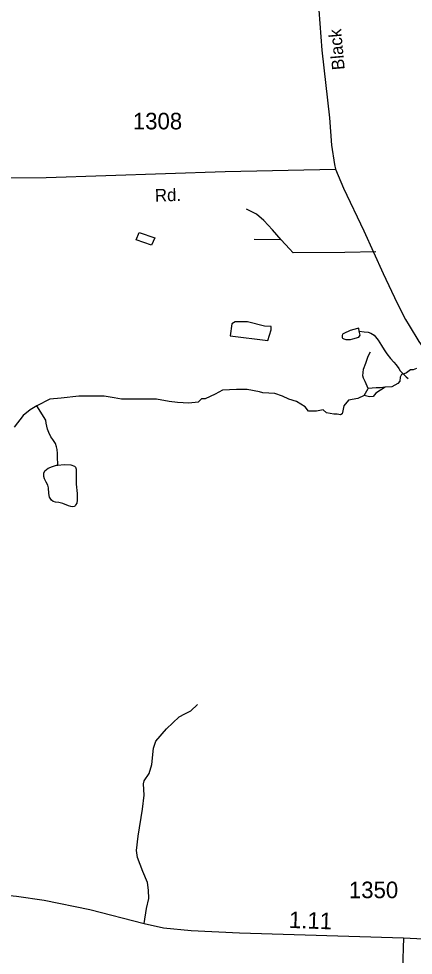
# Model space of a CAD drawing. Extents: x 2082433 to 2279600, y 546599 to 755198.
# Drawn here: x 2159193 to 2162169, y 618095 to 625167 of the extents above; entities that cross this region are included whole.
import ezdxf

# ---------------------------------------------------------------- set-up
doc = ezdxf.new("R2010")
doc.units = 0
for name, color, linetype in [('Exist Hydrographic Creek Single Shore', 7, 'Continuous'), ('Exist Hydrographic Misc Water Feature', 7, 'Continuous'), ('Exist Hydrographic Pond Over 1500 Sq Ft', 7, 'Continuous'), ('Exist Road Non-System Type 51', 7, 'Continuous'), ('Exist Road Secondary Mileage Hundredths English Label', 7, 'Continuous'), ('Exist Road Secondary Type 51 Attributed', 7, 'Continuous'), ('Exist Road Secondary Type 51 Label', 7, 'Continuous'), ('Exist Road Secondary Type 51 Number Label', 7, 'Continuous')]:
    doc.layers.add(name, color=color, linetype=linetype)

msp = doc.modelspace()

# ---------------------------------------------------------------- linework, layer by layer
at = {"layer": 'Exist Hydrographic Creek Single Shore'}
msp.add_line((2161799.7, 622322.5), (2161829, 622374.2), dxfattribs=at)
for points in [[(2161829, 622374.2), (2161806.5, 622428.1), (2161793, 622452.9), (2161788.5, 622470.9), (2161793, 622520.3), (2161811, 622565.3), (2161829, 622619.2), (2161846.9, 622650.7)], [(2162193.1, 622524.8), (2162168.4, 622515.8), (2162148.1, 622515.8), (2162118.9, 622493.3), (2162100.9, 622486.6), (2162080.7, 622479.8), (2162069.5, 622459.6), (2162067.2, 622430.4), (2162051.5, 622412.4), (2162006.5, 622387.7), (2161957.1, 622385.4), (2161921.1, 622380.9), (2161889.6, 622380.9), (2161829, 622374.2)], [(2161799.7, 622322.5), (2161750.3, 622300), (2161680.6, 622286.5), (2161644.6, 622243.8), (2161637.9, 622205.6), (2161633.4, 622183.1), (2161619.9, 622176.4), (2161595.2, 622180.9), (2161570.5, 622180.9), (2161514.3, 622189.9), (2161489.5, 622212.4), (2161440.1, 622203.4), (2161379.4, 622203.4), (2161354.7, 622237.1), (2161287.2, 622275.3), (2161231, 622293.3), (2161181.6, 622318), (2161125.4, 622336), (2161033.2, 622342.7), (2161008.5, 622349.5), (2160916.3, 622367.5), (2160835.4, 622367.5), (2160729.8, 622363), (2160673.6, 622331.5), (2160599.4, 622295.5), (2160570.2, 622295.5), (2160545.4, 622270.8), (2160475.7, 622264.1), (2160390.3, 622268.5), (2160327.4, 622275.3), (2160233, 622293.3), (2160140.8, 622293.3), (2160053.2, 622293.3), (2159967.7, 622293.3), (2159911.5, 622304.5), (2159837.4, 622318), (2159774.4, 622318), (2159646.3, 622318), (2159513.7, 622302.3), (2159428.3, 622293.3), (2159329.3, 622243.8), (2159279.9, 622212.4), (2159225.9, 622169.6), (2159158.5, 622082)], [(2161957.1, 622385.4), (2161887.4, 622338.2), (2161867.2, 622313.5), (2161837.9, 622311.3), (2161799.7, 622322.5)], [(2159488, 621794.6), (2159488.2, 621810.8), (2159486.1, 621846.8), (2159485.5, 621884.6), (2159481.4, 621912.8), (2159477.7, 621934.5), (2159468.9, 621958.5), (2159459.3, 621974.5), (2159449.2, 621990.3), (2159435.1, 622010.3), (2159418.7, 622042.3), (2159408.6, 622068.2), (2159400.6, 622112), (2159396.5, 622136.1), (2159329.3, 622243.8)]]:
    msp.add_lwpolyline(points, dxfattribs=at)
at = {"layer": 'Exist Hydrographic Misc Water Feature'}
for points in [[(2160078.5, 623497.5), (2160100.3, 623551.4), (2160218.4, 623512.1), (2160195, 623456), (2160078.5, 623497.5)], [(2161761.8, 622807.1), (2161757.9, 622829.1), (2161749.5, 622827.1), (2161719.6, 622820.7), (2161693.5, 622812.9), (2161646.1, 622790.5), (2161635.7, 622784.3), (2161632, 622774.4), (2161632, 622760.1), (2161635.9, 622754.3), (2161646.3, 622748.7), (2161660.1, 622744.6), (2161696.2, 622744.8), (2161714, 622749), (2161757.9, 622763), (2161764, 622769), (2161767.9, 622776.9), (2161761.8, 622807.1)], [(2161761.8, 622807.1), (2161799.5, 622801.4), (2161827.8, 622799.5), (2161847.7, 622793.7), (2161874, 622777.5), (2161903.7, 622739.8), (2161930.1, 622700.1), (2161950.4, 622666.2), (2161970.5, 622636.4), (2161996.8, 622602.4), (2162021.2, 622574.4), (2162039.2, 622552.6), (2162059.1, 622524.8), (2162071.4, 622508.8), (2162089.5, 622487), (2162115.7, 622463.2), (2162131.5, 622449.4)]]:
    msp.add_lwpolyline(points, dxfattribs=at)
at = {"layer": 'Exist Hydrographic Pond Over 1500 Sq Ft'}
msp.add_lwpolyline([(2160824.2, 622877.7), (2160799.4, 622862), (2160788.2, 622772.1), (2161071.4, 622738.3), (2161096.2, 622817), (2161096.2, 622841.7), (2161046.7, 622846.2), (2160918.6, 622877.7)], close=True, dxfattribs=at)
msp.add_lwpolyline([(2159488, 621794.6), (2159534.1, 621801), (2159586.2, 621797.2), (2159612, 621789.2), (2159620.2, 621779.5), (2159624.7, 621765.4), (2159626.6, 621733.5), (2159624.9, 621687.5), (2159627, 621651.5), (2159633.6, 621581.6), (2159633.8, 621531.7), (2159629.7, 621509.6), (2159623.7, 621499.5), (2159619.8, 621491.6), (2159615.7, 621487.3), (2159610, 621483.3), (2159599.9, 621481.2), (2159586.2, 621483.3), (2159567.9, 621489.3), (2159526.1, 621505), (2159495.8, 621512.8), (2159469.7, 621516.7), (2159451.7, 621520.7), (2159439.8, 621530.6), (2159425.4, 621554.6), (2159419.5, 621582.3), (2159417, 621624.4), (2159411.1, 621644.4), (2159399, 621668.1), (2159386.7, 621692.3), (2159380.9, 621710.2), (2159382.8, 621734.3), (2159388.7, 621752), (2159414.6, 621772.5), (2159446.1, 621786.3), (2159478.1, 621794.5), (2159488, 621794.6)], dxfattribs=at)
at = {"layer": 'Exist Road Non-System Type 51'}
msp.add_line((2161172.7, 623498.4), (2160969.6, 623500.6), dxfattribs=at)
for points in [[(2161172.7, 623498.4), (2161106.5, 623573.6), (2161040.4, 623642.1), (2160985.6, 623692.3), (2160910.3, 623728.8)], [(2161886.7, 623407.1), (2161654, 623402.6), (2161263.9, 623400.3), (2161234.3, 623429.9), (2161172.7, 623498.4)], [(2160139.7, 618333.8), (2160155.5, 618447.4), (2160172.9, 618524.3), (2160171.2, 618587.2), (2160164.2, 618644.9), (2160129.2, 618727), (2160089, 618831.9), (2160082.1, 618886.1), (2160094.3, 618994.4), (2160126.6, 619197.1), (2160138.9, 619303.8), (2160132.7, 619389.4), (2160139.7, 619412.1), (2160176.4, 619468), (2160197.4, 619536.2), (2160209.6, 619658.5), (2160226.2, 619711), (2160308.4, 619803.6), (2160402.8, 619894.5), (2160444.7, 619918.9), (2160490.1, 619939.9), (2160540.8, 619988.8)], [(2162094.5, 618225.4), (2162087.5, 617989.5), (2162084, 617699.4), (2162077.9, 617335.9), (2162078.8, 617075.5), (2162071.8, 617038.8), (2162061.3, 617023.1), (2162042.1, 617017.8), (2162014.1, 617023.1), (2161944.2, 617044), (2161685.5, 617091.2), (2161514.3, 617119.2), (2161391.9, 617150.6)]]:
    msp.add_lwpolyline(points, dxfattribs=at)
at = {"layer": 'Exist Road Secondary Type 51 Attributed'}
for points in [[(2161698.4, 626157.5), (2161531.4, 625945.4), (2161480.9, 625839.1), (2161452.8, 625716.4), (2161441.8, 625434.5), (2161480.1, 624930.5), (2161536.5, 624418), (2161553.2, 624212.8), (2161573.6, 624065.1), (2161582.8, 624030.9)], [(2155682, 624464.6), (2156062.8, 624445), (2156499.3, 624416.9), (2156777.4, 624410.6), (2157018.3, 624420.4), (2157164.8, 624432.1), (2157316.5, 624435.4), (2157465.1, 624433), (2157611.6, 624415.4), (2157983.4, 624294.5), (2158555.5, 624097.9), (2158916.6, 623984.8), (2159084, 623966), (2159400, 623968.1), (2160751, 624012), (2161582.8, 624030.9)], [(2161582.8, 624030.9), (2161642.4, 623888.1), (2161796.4, 623564.4), (2161942.5, 623241.9), (2162048.1, 623019.3), (2162111.1, 622895.7), (2162138, 622849.6), (2162210, 622730.5), (2162302.1, 622601.2), (2162379.7, 622500.1), (2162410, 622467.5), (2162456.1, 622414.7), (2162565.1, 622303.4), (2162669.6, 622207.9), (2162779.8, 622117.9), (2162860.7, 622056.1), (2162999, 621966.2), (2163259.7, 621823.5), (2163607, 621654.9)], [(2158601.7, 618577.9), (2159016.4, 618557.1), (2159175.9, 618541.8), (2159384.7, 618510.3), (2159727.9, 618441.5), (2160139.7, 618333.8), (2160284.4, 618302.2), (2160494.5, 618283.1), (2160859.2, 618265.5), (2162094.5, 618225.4), (2163045.3, 618177.5), (2164023.7, 618137.7), (2164174.4, 618146.1), (2164463.4, 618204.5)]]:
    msp.add_lwpolyline(points, dxfattribs=at)

# ---------------------------------------------------------------- texts
at = {"layer": 'Exist Road Secondary Mileage Hundredths English Label'}
msp.add_text('1.11', height=125, rotation=357.97803, dxfattribs=at).set_placement((2161229.4, 618301.6))
at = {"layer": 'Exist Road Secondary Type 51 Label'}
for s, rotation, p in [('Black', 95.05831, (2161652.1, 624783.6)), ('Rd.', 1.48152, (2160220.9, 623785.7))]:
    msp.add_text(s, height=95, rotation=rotation, dxfattribs=at).set_placement(p)
at = {"layer": 'Exist Road Secondary Type 51 Number Label'}
for s, p in [('1308', (2160053.6, 624331.4)), ('1350', (2161683.6, 618526))]:
    msp.add_text(s, height=125, dxfattribs=at).set_placement(p)

doc.saveas('drawing.dxf')
